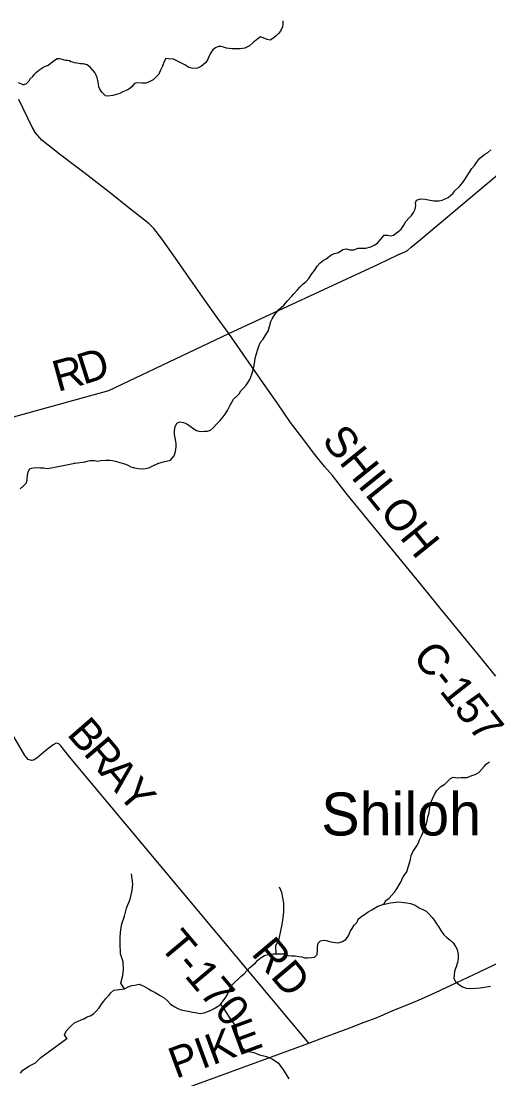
# Model space of a CAD drawing. Extents: x 1310247 to 1664935, y 235267 to 584339.
# Drawn here: x 1507738 to 1512274, y 448769 to 459031 of the extents above; entities that cross this region are included whole.
import ezdxf

# ---------------------------------------------------------------- set-up
doc = ezdxf.new("R2010")
doc.units = 0
for name, color, linetype in [('GM_X_County_Road', 7, 'Continuous'), ('GM_X_County_Road_Text', 7, 'Continuous'), ('GM_X_Minor_River', 7, 'Continuous'), ('GM_X_Township_Road', 7, 'Continuous'), ('GM_X_Township_Road_Text', 7, 'Continuous'), ('GM_X_Unincorporated_Text', 7, 'Continuous')]:
    doc.layers.add(name, color=color, linetype=linetype)

msp = doc.modelspace()

# ---------------------------------------------------------------- linework, layer by layer
at = {"layer": 'GM_X_County_Road'}
for points in [[(1512343, 452676), (1512186, 452868), (1511803, 453335), (1511607, 453576), (1511137, 454152), (1510899, 454438), (1510758, 454624), (1510679, 454711), (1510587, 454825), (1510449, 455011), (1510351, 455136), (1510222, 455327), (1510112, 455482), (1509752, 456001), (1509639, 456157), (1509521, 456325), (1509340, 456583), (1509234, 456732), (1509157, 456842), (1509104, 456919), (1509025, 457019), (1508979, 457065), (1508889, 457137), (1508770, 457231), (1508618, 457353), (1508347, 457563), (1508256, 457632), (1508123, 457730), (1507938, 457876), (1507877, 457946), (1507846, 458003), (1507715, 458272)], [(1507716, 448107), (1507945, 448194), (1508253, 448304), (1509273, 448654), (1510528, 449115), (1510682, 449172), (1510925, 449265), (1511066, 449318), (1511191, 449365), (1511342, 449432), (1511515, 449498), (1511622, 449546), (1511757, 449607), (1511965, 449704), (1512183, 449808), (1513228, 450304), (1513636, 450497), (1516492, 450091), (1516774, 450053), (1516795, 450051)]]:
    msp.add_lwpolyline(points, dxfattribs=at)
at = {"layer": 'GM_X_Minor_River'}
for points in [[(1510277, 459033), (1510277, 459003), (1510272, 458977), (1510254, 458935), (1510235, 458911), (1510209, 458886), (1510180, 458864), (1510152, 458846), (1510124, 458853), (1510087, 458870), (1510059, 458880), (1510022, 458849), (1509990, 458823), (1509953, 458792), (1509909, 458768), (1509864, 458761), (1509836, 458764), (1509808, 458764), (1509784, 458763), (1509756, 458765), (1509730, 458769), (1509701, 458780), (1509675, 458784), (1509651, 458785), (1509624, 458771), (1509598, 458752), (1509576, 458720), (1509557, 458684), (1509544, 458656), (1509530, 458629), (1509487, 458593), (1509449, 458576), (1509403, 458571), (1509365, 458583), (1509327, 458608), (1509268, 458635), (1509242, 458650), (1509216, 458662), (1509168, 458667), (1509140, 458669), (1509126, 458640), (1509109, 458596), (1509088, 458550), (1509072, 458516), (1509045, 458489), (1509017, 458461), (1508972, 458440), (1508946, 458430), (1508908, 458431), (1508864, 458434), (1508838, 458426), (1508813, 458394), (1508783, 458371), (1508757, 458357), (1508724, 458344), (1508696, 458330), (1508628, 458311), (1508580, 458304), (1508556, 458308), (1508520, 458341), (1508501, 458370), (1508493, 458394), (1508489, 458420), (1508482, 458454), (1508476, 458482), (1508467, 458507), (1508453, 458533), (1508430, 458559), (1508406, 458584), (1508380, 458608), (1508344, 458616)], [(1508009, 458611), (1508044, 458640), (1508070, 458659), (1508089, 458669), (1508109, 458670), (1508123, 458664), (1508169, 458653), (1508183, 458652), (1508207, 458650), (1508220, 458641), (1508236, 458635), (1508252, 458631), (1508278, 458628), (1508298, 458623), (1508314, 458619), (1508330, 458619), (1508344, 458616)], [(1507710, 458435), (1507742, 458422), (1507755, 458415), (1507767, 458415), (1507790, 458426), (1507819, 458456), (1507821, 458468), (1507850, 458495), (1507868, 458516), (1507883, 458534), (1507911, 458557), (1507928, 458569), (1507948, 458583), (1507981, 458598), (1507993, 458601), (1508009, 458611)], [(1511008, 456827), (1511036, 456828), (1511080, 456829), (1511131, 456842), (1511161, 456856), (1511193, 456877), (1511228, 456916), (1511259, 456953), (1511293, 456955), (1511319, 456948), (1511351, 456955), (1511392, 456986), (1511424, 457012), (1511451, 457051), (1511470, 457087), (1511501, 457122), (1511525, 457147), (1511544, 457173), (1511560, 457207), (1511565, 457243), (1511564, 457269), (1511572, 457294), (1511611, 457308), (1511656, 457305), (1511706, 457295), (1511744, 457288), (1511794, 457287), (1511822, 457293), (1511879, 457321), (1511925, 457360), (1511946, 457386), (1511987, 457425), (1512020, 457464), (1512042, 457496), (1512086, 457565), (1512111, 457602), (1512135, 457632), (1512154, 457659), (1512185, 457697), (1512236, 457742), (1512264, 457757), (1512293, 457784)], [(1508360, 454755), (1508367, 454758), (1508405, 454769), (1508451, 454768), (1508483, 454763), (1508509, 454767), (1508557, 454772), (1508599, 454771), (1508625, 454768), (1508652, 454761), (1508696, 454750), (1508740, 454735), (1508765, 454725), (1508803, 454708), (1508839, 454697), (1508872, 454692), (1508908, 454686), (1508944, 454691), (1508976, 454698), (1509015, 454717), (1509063, 454740), (1509107, 454751), (1509188, 454771), (1509223, 454814), (1509234, 454854), (1509241, 454900), (1509243, 454932), (1509233, 454988), (1509225, 455020), (1509224, 455059), (1509233, 455096), (1509248, 455130), (1509278, 455145), (1509314, 455137), (1509344, 455124), (1509377, 455101), (1509412, 455074), (1509440, 455058), (1509476, 455049), (1509514, 455054), (1509544, 455053), (1509574, 455062), (1509604, 455088), (1509629, 455117), (1509668, 455156), (1509699, 455192), (1509717, 455219), (1509744, 455261), (1509765, 455306), (1509798, 455362), (1509829, 455391), (1509852, 455416), (1509870, 455444), (1509895, 455471), (1509919, 455499), (1509940, 455528), (1509955, 455554), (1509976, 455606), (1509989, 455649), (1509998, 455691), (1510005, 455731), (1510009, 455761), (1510016, 455795), (1510029, 455839), (1510044, 455878), (1510061, 455918), (1510084, 455946), (1510115, 455993), (1510133, 456022), (1510148, 456070), (1510161, 456116), (1510172, 456142), (1510199, 456185), (1510238, 456232), (1510285, 456275), (1510322, 456318), (1510361, 456360), (1510383, 456385), (1510418, 456424), (1510441, 456450), (1510475, 456481), (1510504, 456504), (1510528, 456534), (1510559, 456581), (1510582, 456611), (1510609, 456654), (1510634, 456682), (1510668, 456709), (1510697, 456726), (1510741, 456761), (1510768, 456773), (1510816, 456787), (1510858, 456816), (1510892, 456822), (1510926, 456811), (1510966, 456812), (1511008, 456827)], [(1507728, 454493), (1507761, 454524), (1507790, 454550), (1507798, 454581), (1507800, 454625), (1507806, 454655), (1507823, 454689), (1507856, 454698), (1507892, 454701), (1507926, 454698), (1507958, 454696), (1507988, 454689), (1508032, 454698), (1508258, 454742), (1508256, 454742)], [(1508258, 454742), (1508360, 454755), (1508360, 454757)], [(1511246, 450459), (1511258, 450469), (1511274, 450499), (1511309, 450522), (1511358, 450581), (1511381, 450611), (1511404, 450652), (1511424, 450682), (1511437, 450717), (1511454, 450743), (1511478, 450776), (1511491, 450824), (1511504, 450866), (1511513, 450896), (1511520, 450934), (1511537, 450971), (1511557, 450999), (1511576, 451030), (1511593, 451060), (1511603, 451088), (1511620, 451127), (1511633, 451155), (1511643, 451181), (1511658, 451209), (1511667, 451237), (1511677, 451272), (1511684, 451312), (1511695, 451348), (1511700, 451386), (1511709, 451430), (1511716, 451456), (1511728, 451487), (1511747, 451529), (1511770, 451566), (1511809, 451604), (1511847, 451627), (1511872, 451654), (1511901, 451684), (1511929, 451697), (1511975, 451688), (1512005, 451691), (1512065, 451692), (1512111, 451713), (1512141, 451722), (1512176, 451741), (1512204, 451771), (1512229, 451800), (1512253, 451826), (1512282, 451845)], [(1508742, 449643), (1508704, 449697), (1508725, 449771), (1508731, 449831), (1508726, 449903), (1508702, 449980), (1508698, 450086), (1508699, 450148), (1508704, 450218), (1508716, 450274), (1508741, 450346), (1508761, 450425), (1508796, 450513), (1508816, 450597), (1508820, 450659), (1508809, 450757)], [(1510212, 449983), (1510209, 450060), (1510240, 450128), (1510256, 450204), (1510271, 450266), (1510281, 450330), (1510286, 450388), (1510285, 450472), (1510277, 450526), (1510266, 450578), (1510245, 450629)], [(1511138, 450410), (1511171, 450427), (1511197, 450443), (1511246, 450459)], [(1511246, 450459), (1511319, 450476), (1511373, 450483), (1511401, 450485), (1511449, 450478), (1511479, 450475), (1511515, 450469), (1511543, 450460), (1511568, 450446), (1511598, 450429), (1511640, 450408), (1511666, 450394), (1511693, 450371), (1511725, 450333), (1511748, 450306), (1511768, 450274), (1511787, 450247), (1511809, 450209), (1511838, 450166), (1511866, 450140), (1511897, 450117), (1511929, 450087), (1511952, 450052), (1511966, 450024), (1511977, 449975), (1511976, 449937), (1511970, 449897), (1511957, 449855), (1511942, 449814), (1511938, 449776), (1511935, 449746), (1511947, 449715), (1511990, 449680), (1512020, 449660), (1512053, 449649), (1512099, 449644), (1512190, 449651), (1512252, 449662), (1512290, 449669)], [(1508181, 449159), (1508159, 449196), (1508176, 449231), (1508200, 449261), (1508231, 449290), (1508259, 449315), (1508290, 449329), (1508320, 449340), (1508346, 449351), (1508378, 449369), (1508407, 449380), (1508441, 449399), (1508466, 449425), (1508494, 449456), (1508519, 449492), (1508540, 449521), (1508560, 449547), (1508587, 449576), (1508608, 449604), (1508636, 449629), (1508742, 449643), (1508775, 449662), (1508811, 449673), (1508841, 449676), (1508883, 449687), (1508929, 449668), (1508972, 449641), (1508999, 449625), (1509039, 449606), (1509080, 449581), (1509124, 449554), (1509153, 449529), (1509186, 449494), (1509228, 449467), (1509257, 449452), (1509291, 449438), (1509323, 449431), (1509374, 449422), (1509400, 449415), (1509426, 449411), (1509474, 449401), (1509512, 449409), (1509556, 449426), (1509582, 449435), (1509609, 449450), (1509641, 449470), (1509671, 449491), (1509698, 449524), (1509723, 449562), (1509740, 449587), (1509754, 449621), (1509765, 449647), (1509779, 449675), (1509810, 449708), (1509841, 449733), (1509871, 449765), (1509902, 449788), (1509927, 449817), (1509955, 449849), (1509984, 449872), (1510010, 449893), (1510035, 449921), (1510065, 449946), (1510098, 449964), (1510124, 449973), (1510160, 449978), (1510186, 449980), (1510212, 449983), (1510282, 449981), (1510327, 449966), (1510363, 449963), (1510395, 449963), (1510431, 449956), (1510459, 449951), (1510491, 449944), (1510519, 449942), (1510555, 449945), (1510583, 449948), (1510609, 449976), (1510612, 450022), (1510613, 450048), (1510618, 450084), (1510640, 450109), (1510670, 450114), (1510700, 450112), (1510730, 450101), (1510760, 450094), (1510788, 450090), (1510816, 450089), (1510856, 450102), (1510886, 450121), (1510915, 450161), (1510930, 450199), (1510949, 450228), (1510969, 450260), (1510996, 450289), (1511008, 450317), (1511043, 450348), (1511069, 450363), (1511104, 450389), (1511138, 450410)], [(1509671, 449491), (1509696, 449456), (1509756, 449366), (1509819, 449277), (1509831, 449216), (1509836, 449160), (1509851, 449092), (1509926, 449038), (1509994, 449024), (1510049, 449003), (1510119, 448984), (1510176, 448958), (1510232, 448925), (1510284, 448854), (1510335, 448769)], [(1507877, 448924), (1507930, 448975), (1507965, 449000), (1508181, 449159), (1508183, 449156)], [(1507732, 448825), (1507755, 448853), (1507810, 448889), (1507840, 448905), (1507877, 448924)]]:
    msp.add_lwpolyline(points, dxfattribs=at)
at = {"layer": 'GM_X_Township_Road'}
for points in [[(1509752, 456001), (1511205, 456673), (1511391, 456763), (1511459, 456792), (1511484, 456807), (1511522, 456839), (1511613, 456911), (1512340, 457525), (1512476, 457641), (1512655, 457789), (1513509, 458507), (1513738, 458718), (1513924, 458882), (1514004, 458952), (1514071, 459022), (1514134, 459089), (1514420, 459469), (1514738, 459828), (1514790, 459954), (1514816, 460047)], [(1504969, 454092), (1506107, 454762), (1508589, 455448), (1509752, 456001)], [(1510528, 449115), (1508207, 451893), (1508124, 451999), (1508102, 452020), (1508079, 452026), (1508050, 452011), (1507995, 451968), (1507936, 451919), (1507891, 451880), (1507859, 451859), (1507837, 451856), (1507805, 451868), (1507774, 451905), (1506107, 454762)]]:
    msp.add_lwpolyline(points, dxfattribs=at)

# ---------------------------------------------------------------- texts
at = {"layer": 'GM_X_County_Road_Text'}
for s, rotation, p in [('SHILOH', 308.8908, (1510646, 454959)), ('C-157', 308.4477, (1511525, 452862)), ('PIKE', 20.1941, (1509239, 448768))]:
    msp.add_text(s, height=300, rotation=rotation, dxfattribs=at).set_placement(p)
at = {"layer": 'GM_X_Township_Road_Text'}
for s, rotation, p in [('R', 15.338, (1508092, 455433)), ('D', 17.5967, (1508342, 455502)), ('B', 310.998, (1508174, 452109)), ('R', 310.1119, (1508334, 451924)), ('A', 310.0999, (1508493, 451735)), ('Y', 310.0988, (1508663, 451533)), ('T-170', 310.0221, (1509071, 450056)), ('RD', 310.1208, (1509962, 449981))]:
    msp.add_text(s, height=300, rotation=rotation, dxfattribs=at).set_placement(p)
at = {"layer": 'GM_X_Unincorporated_Text'}
msp.add_text('Shiloh', height=417, rotation=0, dxfattribs=at).set_placement((1510649, 451130))

doc.saveas('drawing.dxf')
